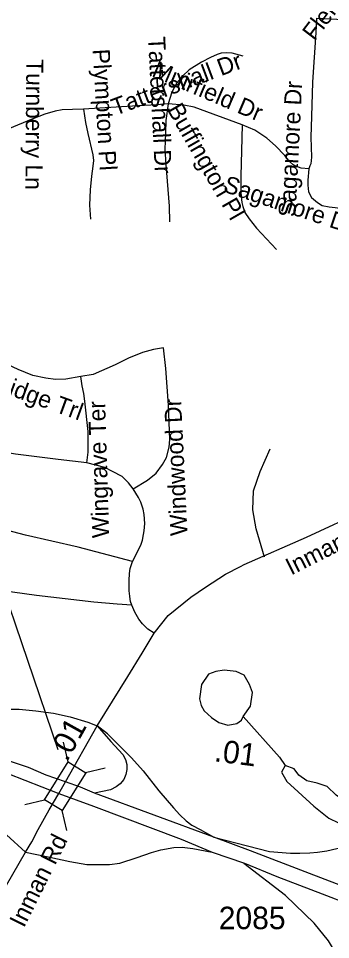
# Model space of a CAD drawing. Extents: x 1662474 to 1856135, y 779280 to 917889.
# Drawn here: x 1729167 to 1730904, y 862785 to 867907 of the extents above; entities that cross this region are included whole.
import ezdxf

# ---------------------------------------------------------------- set-up
doc = ezdxf.new("R2010")
doc.units = 0
for name, color, linetype in [('Exist Hydrographic Misc Water Feature', 7, 'Continuous'), ('Exist Hydrographic Pond Under 1500 Sq Ft', 7, 'Continuous'), ('Exist Road Non-System Type 51', 7, 'Continuous'), ('Exist Road Non-System Type 51 Label', 7, 'Continuous'), ('Exist Road Primary Interstate Ramp 1 Lane Attributed', 7, 'Continuous'), ('Exist Road Secondary Mileage Hundredths English Label', 7, 'Continuous'), ('Exist Road Secondary Structure Standard Bridge CELL', 7, 'Continuous'), ('Exist Road Secondary Structure Standard Bridge Number Label', 7, 'Continuous'), ('Exist Road Secondary Type 51 Attributed', 7, 'Continuous'), ('Exist Road Secondary Type 51 Divided Attributed', 7, 'Continuous'), ('Exist Road Secondary Type 51 Label', 7, 'Continuous'), ('Exist Road Secondary Type 51 Number Label', 7, 'Continuous')]:
    doc.layers.add(name, color=color, linetype=linetype)

msp = doc.modelspace()

# ---------------------------------------------------------------- linework, layer by layer
at = {"layer": 'Exist Hydrographic Misc Water Feature'}
msp.add_lwpolyline([(1730417.8, 864026), (1730619.5, 863799.2), (1730652.1, 863753.5)], dxfattribs=at)
at = {"layer": 'Exist Hydrographic Pond Under 1500 Sq Ft'}
for points in [[(1730417.2, 864025.1), (1730458.1, 864083.6), (1730469.8, 864159.6), (1730452.3, 864203.4), (1730423, 864256.1), (1730379.1, 864276.5), (1730311.9, 864282.4), (1730265.1, 864276.5), (1730224.1, 864261.9), (1730186.1, 864203.4), (1730174.4, 864124.5), (1730183.2, 864086.5), (1730200.7, 864057.2), (1730241.7, 864019.2), (1730282.6, 863992.9), (1730332.3, 863978.3), (1730382.1, 863987.1), (1730408.4, 864004.6), (1730417.2, 864025.1)], [(1730652.1, 863753.5), (1730630.6, 863716.3), (1730661.4, 863663.6), (1730723, 863606.4), (1730811, 863527.2), (1730894.7, 863461.2), (1730947.5, 863434.8), (1730991.5, 863443.6), (1731000.3, 863456.8)], [(1730994.9, 863464.2), (1731035.5, 863509.6), (1730995.9, 863544.8), (1730934.3, 863588.8), (1730885.9, 863637.2), (1730828.6, 863654.8), (1730771.4, 863668), (1730727.4, 863698.7), (1730701, 863733.9), (1730652.1, 863753.5)]]:
    msp.add_lwpolyline(points, dxfattribs=at)
at = {"layer": 'Exist Road Non-System Type 51'}
for points in [[(1730826.3, 867909.5), (1730821.2, 867829.8), (1730804.2, 867552.5), (1730797.2, 867362.4), (1730794.6, 867246.9), (1730798.7, 867135.9), (1730794, 867099), (1730789.4, 867087.5), (1730784, 867071.8)], [(1730826.3, 867909.5), (1730975.4, 867901.9), (1731084, 867893.8)], [(1730417.5, 867696.9), (1730355.8, 867714.7), (1730325.9, 867716.2), (1730295.8, 867714.7), (1730272.2, 867707.5), (1730235.8, 867689.3), (1730186.7, 867663.8), (1730117.6, 867622.1), (1730081.2, 867587.5), (1730048.5, 867549.4), (1730021.2, 867496.7), (1730001.2, 867431.6)], [(1729529.6, 867403.7), (1729467.1, 867400.8), (1729409.9, 867398.4), (1729371.8, 867391.3), (1729314.7, 867374.6), (1729238.5, 867346.1), (1729117, 867296.1)], [(1730001.2, 867431.6), (1729936.9, 867427.3), (1729802.3, 867420), (1729529.6, 867403.7)], [(1729529.6, 867403.7), (1729540.5, 867329.2), (1729553.3, 867267.4), (1729580.5, 867149.3), (1729584.2, 867116.6), (1729580.5, 867085.7), (1729573.3, 867029.4), (1729566, 866954.9), (1729562.3, 866869.5), (1729567.8, 866791.3)], [(1730001.2, 867431.6), (1729987.7, 867340.2), (1729984.9, 867268.8), (1729981.6, 867180.2), (1729987.1, 867094.8), (1730005.2, 866864), (1730007.1, 866776.8)], [(1730412.1, 867315), (1730144.9, 867414.2), (1730087.8, 867425.4), (1730001.2, 867431.6)], [(1730412.1, 867315), (1730407.8, 867171.8), (1730404.9, 867032.9), (1730404.9, 866936.9), (1730410.6, 866883.7), (1730415.5, 866862.5), (1730427.8, 866827.8), (1730450.8, 866793.4), (1730492.3, 866740.4), (1730604.1, 866623)], [(1730784, 867071.8), (1730740.3, 867074.3), (1730711.6, 867086.2), (1730694.9, 867095.8), (1730675.8, 867112.5), (1730649.5, 867145.9), (1730596.9, 867198.5), (1730549.1, 867241.5), (1730483.1, 867286.1), (1730412.1, 867315)], [(1730784, 867071.8), (1730777.9, 867008.3), (1730776.8, 866979.7), (1730781.2, 866943.5), (1730798.8, 866911.7), (1730830.6, 866883.2), (1730857, 866866.8), (1730896.5, 866859.1), (1730930.4, 866855.2), (1730968.8, 866849.7), (1730996.4, 866842.6), (1731050.1, 866821.8), (1731116, 866790)], [(1729514.9, 865915.5), (1729430.2, 865900.6), (1729374.1, 865899.5), (1729320.3, 865906.4), (1729248.1, 865922.4), (1729166.3, 865954.5), (1729109.6, 865980.8), (1729022.6, 866025.4), (1728933.9, 866056.3), (1728873.2, 866071.2), (1728782.8, 866072.4), (1728722.1, 866063.2), (1728631.6, 866033.4)], [(1729975, 866076.4), (1729917.9, 866066.6), (1729858.3, 866049.5), (1729779.4, 866018.6), (1729704.9, 865981.9), (1729582.4, 865928.1), (1729514.9, 865915.5)], [(1729806, 865291.1), (1729885.3, 865339.6), (1729934, 865378.6), (1729969.1, 865427.3), (1729990.6, 865466.3), (1730006.2, 865522.8), (1730010.1, 865565.7), (1730002.3, 865756.8), (1729986.7, 865961.4), (1729975, 866076.4)], [(1729922.8, 864488.7), (1730000.3, 864587.3), (1730125.9, 864689.4), (1730207.9, 864744.9), (1730319.5, 864816.5), (1730402.7, 864859.8), (1730423.7, 864870.4), (1730770.4, 865022.6), (1731099.3, 865174.2), (1731377.1, 865317.4), (1731779.7, 865525.1), (1731879.2, 865575.3), (1731997.1, 865643.9), (1732115.8, 865756.5), (1732194.7, 865850.3), (1732219.4, 865904.2), (1732241.5, 866037.5)], [(1729547.3, 865435.3), (1729554.5, 865495.6), (1729554.5, 865610.6), (1729536.9, 865778.2), (1729531.1, 865821.1), (1729521.3, 865864), (1729514.9, 865915.5)], [(1729547.3, 865435.3), (1729389.1, 865455.1), (1729150.6, 865484.9), (1728896.4, 865527.3)], [(1730536.6, 864910.8), (1730490.1, 865069), (1730472.4, 865174), (1730474.4, 865279.9), (1730511.8, 865388.4), (1730567.1, 865513.4)], [(1729806, 865291.1), (1729779.9, 865325.7), (1729744, 865359.3), (1729690.2, 865388.4), (1729647.7, 865410.8), (1729547.3, 865435.3)], [(1729802.6, 864887.7), (1729498.8, 864968), (1729207.3, 865033.1), (1728887.1, 865118), (1728767, 865137.3), (1728635.1, 865144.8), (1728529.1, 865145.9), (1728441, 865154.9), (1728357.3, 865181.6), (1728239.6, 865229.1), (1728062, 865272.9), (1727828.2, 865307.5), (1727650.3, 865327.3), (1727458.6, 865371.4)], [(1729802.6, 864887.7), (1729848.1, 864978.2), (1729857.8, 865005.4), (1729862.4, 865037.9), (1729867, 865058.7), (1729870.1, 865098.1), (1729866.3, 865148.4), (1729860.8, 865178.5), (1729847.7, 865217.2), (1729834.9, 865243.7), (1729806, 865291.1)], [(1729797.4, 864644.7), (1729716.6, 864650.9), (1729587.6, 864660.8), (1729267, 864698.2), (1728919, 864747.6), (1728625.1, 864772.8), (1728433.2, 864810.7), (1728223.4, 864845), (1727999.5, 864863.4), (1727807.4, 864875.5), (1727645.4, 864889.2), (1727385.7, 864930.1), (1727255.5, 864957.1)], [(1729797.4, 864644.7), (1729790.6, 864664.8), (1729789.2, 864678.2), (1729786.6, 864694.2), (1729783.9, 864724.9), (1729783.1, 864768.3), (1729782.6, 864782.8), (1729785.8, 864820.5), (1729789.7, 864847.8), (1729802.6, 864887.7)], [(1729922.8, 864488.7), (1729887.7, 864512.1), (1729857.7, 864540.7), (1729836.8, 864567.4), (1729814, 864605.5), (1729797.4, 864644.7)], [(1729605.9, 863972.9), (1729690.7, 864110.7), (1729775.7, 864247.7), (1729855, 864377.6), (1729922.8, 864488.7)], [(1729428.2, 863662.2), (1729605.9, 863972.9)], [(1729207.1, 863270.6), (1729241.3, 863328.9), (1729277, 863397.3), (1729339.1, 863506.7), (1729392.1, 863597.2)], [(1728993.3, 862904.6), (1729207.1, 863270.6)]]:
    msp.add_lwpolyline(points, dxfattribs=at)
at = {"layer": 'Exist Road Primary Interstate Ramp 1 Lane Attributed'}
for points in [[(1725727, 864889.3), (1725840.5, 864810.4), (1725960.3, 864756.8), (1726108.5, 864715.8), (1726463.2, 864648.1), (1727067.6, 864556.7), (1727208.7, 864528.3), (1727333, 864496.5), (1727560.8, 864420.9), (1727801.1, 864330.8), (1728067.5, 864229.2), (1728315.1, 864141.5), (1728436.4, 864113.6), (1728555.9, 864090.4), (1728657.1, 864077.9), (1728773.1, 864066.8), (1728927.3, 864066.8), (1729080.9, 864066.4), (1729171.5, 864066.4), (1729264.4, 864057.2), (1729362.7, 864043.7), (1729455.2, 864023.5), (1729553.9, 863994.1), (1729605.9, 863972.9)], [(1727748.2, 864213.3), (1728220.7, 863984.5), (1728371.4, 863917.8), (1728623.8, 863769.9), (1728754.8, 863673.8), (1728993.3, 863463.3), (1729207.1, 863270.6)], [(1729605.9, 863972.9), (1729681.1, 863886.2), (1729747.5, 863814), (1729762.9, 863786), (1729770.7, 863759.1), (1729770.7, 863730.2), (1729763.9, 863703.2), (1729753.3, 863676.2), (1729734, 863651.2), (1729710.9, 863634.8), (1729679.1, 863618.4), (1729590.5, 863600.1)], [(1729662.9, 863930), (1729605.9, 863972.9)], [(1729662.9, 863930), (1729795.9, 863795.8), (1729861.9, 863722.8), (1729949, 863612.4), (1730029.9, 863517), (1730064.4, 863478.6), (1730100.4, 863445.6), (1730132.8, 863421.1), (1730177.9, 863396.8), (1730253.7, 863355.3)], [(1730253.7, 863355.3), (1730563.9, 863274.8), (1730680.5, 863265.8), (1730733.5, 863265.8), (1730788.9, 863268.3), (1730831.4, 863271.3), (1730884.2, 863279.2), (1731018.2, 863309.8), (1731199.5, 863357.7), (1731403.3, 863416.6)], [(1729673.8, 863202.9), (1729731.6, 863209.6), (1729828.7, 863241), (1729907.9, 863270.1), (1729960.2, 863284.3), (1730032.3, 863296.7), (1730078.6, 863298.2), (1730138.3, 863292.2), (1730245.5, 863270.9)], [(1729207.1, 863270.6), (1729342, 863243.7), (1729453.7, 863219.6), (1729548.6, 863202.7), (1729629.8, 863201.9), (1729673.8, 863202.9)], [(1731098.1, 862345.2), (1730973.8, 862640.9), (1730893.2, 862777.5), (1730812.5, 862876.1), (1730653.5, 863030.6), (1730420.6, 863207.6)]]:
    msp.add_lwpolyline(points, dxfattribs=at)
at = {"layer": 'Exist Road Secondary Structure Standard Bridge CELL'}
for p, q in [((1729443.8, 863773.5), (1729417.9, 863883.7)), ((1729540.1, 863714), (1729650.2, 863739.9)), ((1729202.8, 863537.1), (1729312.9, 863563)), ((1729437.4, 863391.9), (1729411.4, 863502.1))]:
    msp.add_line(p, q, dxfattribs=at)
msp.add_lwpolyline([(1729312.9, 863563), (1729443.4, 863773.8), (1729541.8, 863712.9), (1729411.4, 863502.1)], close=True, dxfattribs=at)
at = {"layer": 'Exist Road Secondary Structure Standard Bridge Number Label'}
msp.add_line((1729388.5, 863840.7), (1728033, 867812.2), dxfattribs=at)
at = {"layer": 'Exist Road Secondary Type 51 Attributed'}
msp.add_lwpolyline([(1729392.1, 863597.2), (1729428.2, 863662.2)], dxfattribs=at)
at = {"layer": 'Exist Road Secondary Type 51 Divided Attributed'}
for points in [[(1729428.2, 863662.2), (1729320.8, 863700.3), (1729222.5, 863742.7), (1729059.7, 863796.6), (1728800.6, 863897.8), (1728397, 864054.8), (1728173.5, 864144.4), (1727855.1, 864268.2), (1727555.3, 864382.1), (1727448.9, 864419.4), (1727338.4, 864452.6), (1727221, 864483), (1727062.2, 864513.4), (1726878.5, 864543.7), (1726738.3, 864566.9)], [(1727748.2, 864213.3), (1728013.4, 864120.2), (1729107.9, 863708.7), (1729392.1, 863597.2)], [(1729590.5, 863600.1), (1729513.4, 863631.9), (1729428.2, 863662.2)], [(1729392.1, 863597.2), (1729584, 863526.3), (1730073.6, 863343.2), (1730245.5, 863270.9)], [(1730253.7, 863355.3), (1729590.5, 863600.1)], [(1731159.5, 863009.8), (1730763.6, 863162.3), (1730459.1, 863279.5), (1730253.7, 863355.3)], [(1730245.5, 863270.9), (1730425.3, 863209.5), (1730604.3, 863136.6), (1730856.5, 863039.5)], [(1730856.5, 863039.5), (1731319.2, 862861.3), (1731833.1, 862672.7)]]:
    msp.add_lwpolyline(points, dxfattribs=at)

# ---------------------------------------------------------------- texts
at = {"layer": 'Exist Road Non-System Type 51 Label'}
for s, rotation, p in [('Fleming Rd', 52.6109, (1730814.8, 867777.2)), ('Tattershall Dr', 272.8611, (1729888.6, 867803.7)), ('Plympton Pl', 273.3798, (1729579.9, 867735.3)), ('Tattershall Dr', 20.5671, (1729706.3, 867365.4)), ('Turnberry Ln', 269.5929, (1729211.2, 867681.5)), ('Muirfield Dr', 336.9175, (1729903.8, 867587.8)), ('Sagamore Dr', 87.0975, (1730708.5, 866801.5)), ('Buffington Pl', 299.849, (1729991.8, 867401.6)), ('Sagamore Dr', 341.555, (1730301.4, 866945.8)), ('Dawn Ridge Trl', 339.9331, (1728682.8, 865971.1)), ('Wingrave Ter', 91.7537, (1729672.7, 865019.2)), ('Windwood Dr', 92.753, (1730108.4, 865032.8)), ('Inman Rd', 26.7799, (1730684.6, 864809.3))]:
    msp.add_text(s, height=95, rotation=rotation, dxfattribs=at).set_placement(p)
at = {"layer": 'Exist Road Secondary Mileage Hundredths English Label'}
for rotation, p in [(60.9454, (1729437.6, 863769.3)), (352.7468, (1730252.8, 863777.1))]:
    msp.add_text('.01', height=125, rotation=rotation, dxfattribs=at).set_placement(p)
at = {"layer": 'Exist Road Secondary Type 51 Label'}
msp.add_text('Inman Rd', height=95, rotation=63.5002, dxfattribs=at).set_placement((1729197.6, 862847.2))
at = {"layer": 'Exist Road Secondary Type 51 Number Label'}
msp.add_text('2085', height=125, dxfattribs=at).set_placement((1730281.8, 862843))

doc.saveas('drawing.dxf')
